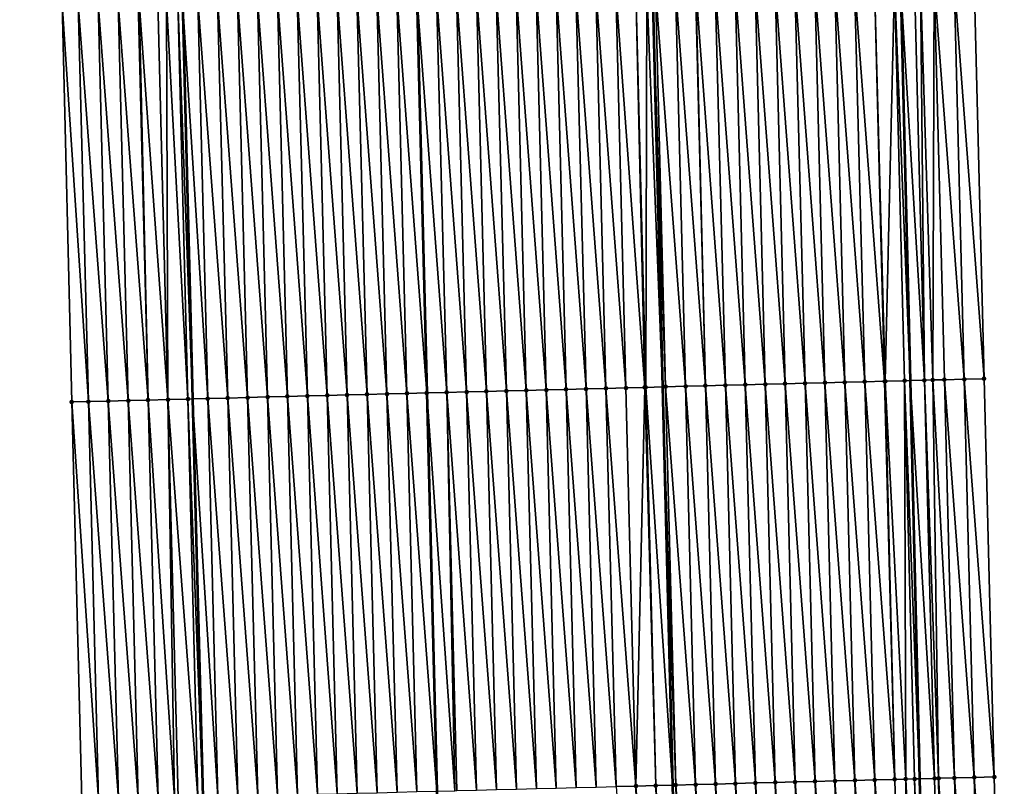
# Model space of a CAD drawing. Header units: feet. Extents: x 2010743 to 2022806, y 818705 to 837694.
# Tile 289 of 531: x 2011480 to 2011530, y 828134 to 828173. Entities that reach past the tile are written whole.
import ezdxf

# ---------------------------------------------------------------- set-up
doc = ezdxf.new("R2010")
doc.units = ezdxf.units.FT
doc.header["$MEASUREMENT"] = 0
for name, color, linetype, lineweight in [('EP_Travel Lane', 172, 'Continuous', 53), ('Road Shots', 141, 'Continuous', 100), ('STRIPING', 60, 'Continuous', 53)]:
    doc.layers.add(name, color=color, linetype=linetype, lineweight=lineweight)
doc.layers.add('I-77-MM17-21_NB-Surface-Border', color=7, linetype='Continuous')
doc.layers.add('I-77-MM17-21_NB-Surface-TIN', color=7, linetype='Continuous')

msp = doc.modelspace()

# ---------------------------------------------------------------- linework, layer by layer
at = {"layer": 'EP_Travel Lane'}
for points in [[(2011486.258, 828373.665, 312.894), (2011486.466, 828353.667, 312.74), (2011486.673, 828333.668, 312.577), (2011486.881, 828313.67, 312.427), (2011487.089, 828293.672, 312.254), (2011487.297, 828273.673, 312.113), (2011487.505, 828253.675, 311.976), (2011487.71, 828233.65, 311.845), (2011487.88, 828213.717, 311.699), (2011488.031, 828193.718, 311.549), (2011488.247, 828173.476, 311.418), (2011488.753, 828153.483, 311.251), (2011489.258, 828133.49, 311.109), (2011489.764, 828113.496, 310.961), (2011490.326, 828093.321, 310.815), (2011491.101, 828073.336, 310.672), (2011491.877, 828053.352, 310.552), (2011492.652, 828033.367, 310.412), (2011493.487, 828013.194, 310.299), (2011494.54, 827993.222, 310.143), (2011495.593, 827973.25, 310.003), (2011496.646, 827953.278, 309.945), (2011497.764, 827933.119, 309.843), (2011499.094, 827913.164, 309.702)], [(2011522.224, 828374.041, 312.657), (2011522.428, 828354.042, 312.464), (2011522.631, 828334.045, 312.254), (2011522.834, 828314.047, 312.042), (2011523.037, 828294.049, 311.822), (2011523.24, 828274.051, 311.612), (2011523.443, 828254.053, 311.376), (2011523.703, 828234.098, 311.165), (2011523.908, 828213.994, 310.956), (2011524.076, 828193.996, 310.732), (2011524.302, 828174.396, 310.5), (2011524.782, 828154.403, 310.262), (2011525.261, 828134.41, 310.042), (2011525.741, 828114.417, 309.816)]]:
    msp.add_polyline3d(points, dxfattribs=at)
at = {"layer": 'I-77-MM17-21_NB-Surface-Border', "color": 3, "linetype": 'Continuous', "lineweight": -3}
for points in [[(2011494.249, 827912.84, 309.86), (2011492.863, 827932.791, 310), (2011491.32, 827952.996, 310.145), (2011490.004, 827972.954, 310.249), (2011488.719, 827992.914, 310.367), (2011487.565, 828012.88, 310.586), (2011486.41, 828033.124, 310.638), (2011485.592, 828053.107, 310.744), (2011484.858, 828073.093, 310.846), (2011484.23, 828093.084, 310.954), (2011483.551, 828113.338, 311.091), (2011483.185, 828133.335, 311.239), (2011482.681, 828153.328, 311.397), (2011482.208, 828173.322, 311.55), (2011481.556, 828193.668, 311.693), (2011481.158, 828213.666, 311.836), (2011480.845, 828233.565, 311.969), (2011480.511, 828253.601, 312.102), (2011480.273, 828273.599, 312.238), (2011480.151, 828293.599, 312.367), (2011480.067, 828313.599, 312.493), (2011480.24, 828333.601, 312.654), (2011480.279, 828353.602, 312.776), (2011480.971, 828373.61, 312.926)], [(2011523.969, 828374.059, 312.605), (2011525.177, 828354.072, 312.383), (2011526.384, 828334.085, 312.14), (2011526.592, 828314.087, 311.926), (2011526.8, 828294.089, 311.699), (2011528.008, 828274.102, 311.45), (2011528.215, 828254.104, 311.223), (2011528.451, 828234.158, 311.012), (2011528.636, 828214.031, 310.803), (2011527.787, 828194.025, 310.613), (2011527.995, 828174.49, 310.388), (2011528.501, 828154.498, 310.155), (2011529.007, 828134.505, 309.925), (2011529.513, 828114.513, 309.694)]]:
    msp.add_polyline3d(points, dxfattribs=at)
at = {"layer": 'I-77-MM17-21_NB-Surface-TIN', "color": 128, "linetype": 'Continuous', "lineweight": -3}
for points in [[(2011522.503, 828154.344, 310.334), (2011521.997, 828174.337, 310.567), (2011520.998, 828174.311, 310.593)], [(2011523.503, 828154.37, 310.301), (2011522.997, 828174.362, 310.54), (2011521.997, 828174.337, 310.567)], [(2011522.503, 828154.344, 310.334), (2011523.503, 828154.37, 310.301), (2011521.997, 828174.337, 310.567)], [(2011523.534, 828154.371, 310.3), (2011523.997, 828174.388, 310.507), (2011522.997, 828174.362, 310.54)], [(2011523.503, 828154.37, 310.301), (2011523.534, 828154.371, 310.3), (2011522.997, 828174.362, 310.54)], [(2011523.534, 828154.371, 310.3), (2011524.502, 828154.396, 310.267), (2011523.997, 828174.388, 310.507)], [(2011523.997, 828174.388, 310.507), (2011524.782, 828154.403, 310.262), (2011524.302, 828174.396, 310.5)], [(2011524.502, 828154.396, 310.267), (2011524.782, 828154.403, 310.262), (2011523.997, 828174.388, 310.507)], [(2011525.502, 828154.421, 310.25), (2011524.996, 828174.413, 310.485), (2011524.302, 828174.396, 310.5)], [(2011525.502, 828154.421, 310.25), (2011524.302, 828174.396, 310.5), (2011524.782, 828154.403, 310.262)], [(2011525.502, 828154.421, 310.25), (2011525.301, 828174.421, 310.483), (2011524.996, 828174.413, 310.485)], [(2011525.923, 828154.432, 310.247), (2011525.996, 828174.439, 310.464), (2011525.301, 828174.421, 310.483)], [(2011525.502, 828154.421, 310.25), (2011525.923, 828154.432, 310.247), (2011525.301, 828174.421, 310.483)], [(2011525.923, 828154.432, 310.247), (2011526.502, 828154.447, 310.231), (2011525.996, 828174.439, 310.464)], [(2011527.501, 828154.472, 310.192), (2011526.996, 828174.465, 310.421), (2011525.996, 828174.439, 310.464)], [(2011526.502, 828154.447, 310.231), (2011527.501, 828154.472, 310.192), (2011525.996, 828174.439, 310.464)], [(2011528.501, 828154.498, 310.155), (2011527.995, 828174.49, 310.388), (2011526.996, 828174.465, 310.421)], [(2011527.501, 828154.472, 310.192), (2011528.501, 828154.498, 310.155), (2011526.996, 828174.465, 310.421)], [(2011503.509, 828153.859, 310.869), (2011503.003, 828173.852, 311.049), (2011502.004, 828173.827, 311.081)], [(2011504.509, 828153.885, 310.84), (2011504.003, 828173.878, 311.023), (2011503.003, 828173.852, 311.049)], [(2011503.509, 828153.859, 310.869), (2011504.509, 828153.885, 310.84), (2011503.003, 828173.852, 311.049)], [(2011505.509, 828153.91, 310.817), (2011505.003, 828173.903, 311), (2011504.003, 828173.878, 311.023)], [(2011504.509, 828153.885, 310.84), (2011505.509, 828153.91, 310.817), (2011504.003, 828173.878, 311.023)], [(2011506.508, 828153.936, 310.794), (2011506.002, 828173.929, 310.978), (2011505.003, 828173.903, 311)], [(2011505.509, 828153.91, 310.817), (2011506.508, 828153.936, 310.794), (2011505.003, 828173.903, 311)], [(2011507.508, 828153.961, 310.767), (2011507.002, 828173.954, 310.953), (2011506.002, 828173.929, 310.978)], [(2011506.508, 828153.936, 310.794), (2011507.508, 828153.961, 310.767), (2011506.002, 828173.929, 310.978)], [(2011508.508, 828153.987, 310.74), (2011508.002, 828173.98, 310.926), (2011507.002, 828173.954, 310.953)], [(2011507.508, 828153.961, 310.767), (2011508.508, 828153.987, 310.74), (2011507.002, 828173.954, 310.953)], [(2011509.507, 828154.012, 310.714), (2011509.002, 828174.005, 310.9), (2011508.002, 828173.98, 310.926)], [(2011508.508, 828153.987, 310.74), (2011509.507, 828154.012, 310.714), (2011508.002, 828173.98, 310.926)], [(2011510.507, 828154.038, 310.693), (2011510.001, 828174.031, 310.876), (2011509.002, 828174.005, 310.9)], [(2011509.507, 828154.012, 310.714), (2011510.507, 828154.038, 310.693), (2011509.002, 828174.005, 310.9)], [(2011511.458, 828154.062, 310.672), (2011511.001, 828174.056, 310.858), (2011510.001, 828174.031, 310.876)], [(2011510.507, 828154.038, 310.693), (2011511.458, 828154.062, 310.672), (2011510.001, 828174.031, 310.876)], [(2011511.507, 828154.063, 310.671), (2011511.561, 828174.07, 310.846), (2011511.001, 828174.056, 310.858)], [(2011511.458, 828154.062, 310.672), (2011511.507, 828154.063, 310.671), (2011511.001, 828174.056, 310.858)], [(2011511.507, 828154.063, 310.671), (2011512.348, 828154.085, 310.644), (2011511.561, 828174.07, 310.846)], [(2011511.561, 828174.07, 310.846), (2011512.348, 828154.085, 310.644), (2011511.843, 828174.078, 310.838)], [(2011512.506, 828154.089, 310.639), (2011512.001, 828174.082, 310.834), (2011511.843, 828174.078, 310.838)], [(2011512.506, 828154.089, 310.639), (2011511.843, 828174.078, 310.838), (2011512.348, 828154.085, 310.644)], [(2011513.506, 828154.114, 310.607), (2011513, 828174.107, 310.807), (2011512.001, 828174.082, 310.834)], [(2011512.506, 828154.089, 310.639), (2011513.506, 828154.114, 310.607), (2011512.001, 828174.082, 310.834)], [(2011514.506, 828154.14, 310.573), (2011514, 828174.133, 310.772), (2011513, 828174.107, 310.807)], [(2011513.506, 828154.114, 310.607), (2011514.506, 828154.14, 310.573), (2011513, 828174.107, 310.807)], [(2011514.506, 828154.14, 310.573), (2011514.018, 828174.133, 310.771), (2011514, 828174.133, 310.772)], [(2011515.505, 828154.166, 310.541), (2011515, 828174.158, 310.741), (2011514.018, 828174.133, 310.771)], [(2011514.506, 828154.14, 310.573), (2011515.505, 828154.166, 310.541), (2011514.018, 828174.133, 310.771)], [(2011516.505, 828154.191, 310.508), (2011515.999, 828174.184, 310.715), (2011515, 828174.158, 310.741)], [(2011515.505, 828154.166, 310.541), (2011516.505, 828154.191, 310.508), (2011515, 828174.158, 310.741)], [(2011517.505, 828154.217, 310.473), (2011516.999, 828174.209, 310.688), (2011515.999, 828174.184, 310.715)], [(2011516.505, 828154.191, 310.508), (2011517.505, 828154.217, 310.473), (2011515.999, 828174.184, 310.715)], [(2011518.504, 828154.242, 310.447), (2011517.999, 828174.235, 310.665), (2011516.999, 828174.209, 310.688)], [(2011517.505, 828154.217, 310.473), (2011518.504, 828154.242, 310.447), (2011516.999, 828174.209, 310.688)], [(2011519.504, 828154.268, 310.422), (2011518.998, 828174.26, 310.643), (2011517.999, 828174.235, 310.665)], [(2011518.504, 828154.242, 310.447), (2011519.504, 828154.268, 310.422), (2011517.999, 828174.235, 310.665)], [(2011520.504, 828154.293, 310.393), (2011519.998, 828174.286, 310.618), (2011518.998, 828174.26, 310.643)], [(2011519.504, 828154.268, 310.422), (2011520.504, 828154.293, 310.393), (2011518.998, 828174.26, 310.643)], [(2011521.503, 828154.319, 310.364), (2011520.998, 828174.311, 310.593), (2011519.998, 828174.286, 310.618)], [(2011520.504, 828154.293, 310.393), (2011521.503, 828154.319, 310.364), (2011519.998, 828174.286, 310.618)], [(2011521.503, 828154.319, 310.364), (2011522.503, 828154.344, 310.334), (2011520.998, 828174.311, 310.593)], [(2011483.516, 828153.349, 311.383), (2011483.01, 828173.342, 311.536), (2011482.208, 828173.322, 311.55)], [(2011484.515, 828153.374, 311.367), (2011484.01, 828173.367, 311.516), (2011483.01, 828173.342, 311.536)], [(2011483.516, 828153.349, 311.383), (2011484.515, 828153.374, 311.367), (2011483.01, 828173.342, 311.536)], [(2011485.515, 828153.4, 311.352), (2011485.009, 828173.393, 311.501), (2011484.01, 828173.367, 311.516)], [(2011484.515, 828153.374, 311.367), (2011485.515, 828153.4, 311.352), (2011484.01, 828173.367, 311.516)], [(2011486.515, 828153.425, 311.327), (2011486.009, 828173.418, 311.475), (2011485.009, 828173.393, 311.501)], [(2011485.515, 828153.4, 311.352), (2011486.515, 828153.425, 311.327), (2011485.009, 828173.393, 311.501)], [(2011486.515, 828153.425, 311.327), (2011486.066, 828173.42, 311.473), (2011486.009, 828173.418, 311.475)], [(2011487.514, 828153.451, 311.3), (2011487.009, 828173.444, 311.449), (2011486.066, 828173.42, 311.473)], [(2011486.515, 828153.425, 311.327), (2011487.514, 828153.451, 311.3), (2011486.066, 828173.42, 311.473)], [(2011487.514, 828153.451, 311.3), (2011487.436, 828173.455, 311.447), (2011487.009, 828173.444, 311.449)], [(2011488.514, 828153.477, 311.258), (2011488.008, 828173.469, 311.428), (2011487.436, 828173.455, 311.447)], [(2011487.514, 828153.451, 311.3), (2011488.514, 828153.477, 311.258), (2011487.436, 828173.455, 311.447)], [(2011488.008, 828173.469, 311.428), (2011488.753, 828153.483, 311.251), (2011488.247, 828173.476, 311.418)], [(2011488.514, 828153.477, 311.258), (2011488.753, 828153.483, 311.251), (2011488.008, 828173.469, 311.428)], [(2011489.514, 828153.502, 311.229), (2011489.008, 828173.495, 311.387), (2011488.247, 828173.476, 311.418)], [(2011489.514, 828153.502, 311.229), (2011488.247, 828173.476, 311.418), (2011488.753, 828153.483, 311.251)], [(2011490.514, 828153.528, 311.206), (2011490.008, 828173.521, 311.363), (2011489.008, 828173.495, 311.387)], [(2011489.514, 828153.502, 311.229), (2011490.514, 828153.528, 311.206), (2011489.008, 828173.495, 311.387)], [(2011491.513, 828153.553, 311.182), (2011491.007, 828173.546, 311.337), (2011490.008, 828173.521, 311.363)], [(2011490.514, 828153.528, 311.206), (2011491.513, 828153.553, 311.182), (2011490.008, 828173.521, 311.363)], [(2011492.513, 828153.579, 311.159), (2011492.007, 828173.572, 311.315), (2011491.007, 828173.546, 311.337)], [(2011491.513, 828153.553, 311.182), (2011492.513, 828153.579, 311.159), (2011491.007, 828173.546, 311.337)], [(2011493.513, 828153.604, 311.139), (2011493.007, 828173.597, 311.297), (2011492.007, 828173.572, 311.315)], [(2011492.513, 828153.579, 311.159), (2011493.513, 828153.604, 311.139), (2011492.007, 828173.572, 311.315)], [(2011494.512, 828153.63, 311.114), (2011494.006, 828173.622, 311.277), (2011493.007, 828173.597, 311.297)], [(2011493.513, 828153.604, 311.139), (2011494.512, 828153.63, 311.114), (2011493.007, 828173.597, 311.297)], [(2011495.512, 828153.655, 311.09), (2011495.006, 828173.648, 311.256), (2011494.006, 828173.622, 311.277)], [(2011494.512, 828153.63, 311.114), (2011495.512, 828153.655, 311.09), (2011494.006, 828173.622, 311.277)], [(2011496.512, 828153.681, 311.065), (2011496.006, 828173.673, 311.233), (2011495.006, 828173.648, 311.256)], [(2011495.512, 828153.655, 311.09), (2011496.512, 828153.681, 311.065), (2011495.006, 828173.648, 311.256)], [(2011497.511, 828153.706, 311.039), (2011497.005, 828173.699, 311.209), (2011496.006, 828173.673, 311.233)], [(2011496.512, 828153.681, 311.065), (2011497.511, 828153.706, 311.039), (2011496.006, 828173.673, 311.233)], [(2011498.511, 828153.732, 311.014), (2011498.005, 828173.724, 311.187), (2011497.005, 828173.699, 311.209)], [(2011497.511, 828153.706, 311.039), (2011498.511, 828153.732, 311.014), (2011497.005, 828173.699, 311.209)], [(2011499.511, 828153.757, 310.99), (2011499.005, 828173.75, 311.165), (2011498.005, 828173.724, 311.187)], [(2011498.511, 828153.732, 311.014), (2011499.511, 828153.757, 310.99), (2011498.005, 828173.724, 311.187)], [(2011499.005, 828173.75, 311.165), (2011500.51, 828153.783, 310.968), (2011500.005, 828173.775, 311.141)], [(2011499.511, 828153.757, 310.99), (2011500.51, 828153.783, 310.968), (2011499.005, 828173.75, 311.165)], [(2011501.51, 828153.808, 310.942), (2011501.004, 828173.801, 311.114), (2011500.005, 828173.775, 311.141)], [(2011501.51, 828153.808, 310.942), (2011500.005, 828173.775, 311.141), (2011500.51, 828153.783, 310.968)], [(2011502.51, 828153.834, 310.905), (2011502.004, 828173.827, 311.081), (2011501.004, 828173.801, 311.114)], [(2011501.51, 828153.808, 310.942), (2011502.51, 828153.834, 310.905), (2011501.004, 828173.801, 311.114)], [(2011502.51, 828153.834, 310.905), (2011503.509, 828153.859, 310.869), (2011502.004, 828173.827, 311.081)], [(2011482.681, 828153.328, 311.397), (2011483.516, 828153.349, 311.383), (2011482.208, 828173.322, 311.55)], [(2011511.013, 828134.045, 310.49), (2011511.458, 828154.062, 310.672), (2011510.507, 828154.038, 310.693)], [(2011511.013, 828134.045, 310.49), (2011512.012, 828134.071, 310.463), (2011511.458, 828154.062, 310.672)], [(2011512.012, 828134.071, 310.463), (2011511.507, 828154.063, 310.671), (2011511.458, 828154.062, 310.672)], [(2011511.507, 828154.063, 310.671), (2011512.854, 828134.092, 310.435), (2011512.348, 828154.085, 310.644)], [(2011512.012, 828134.071, 310.463), (2011512.854, 828134.092, 310.435), (2011511.507, 828154.063, 310.671)], [(2011513.012, 828134.096, 310.43), (2011512.506, 828154.089, 310.639), (2011512.348, 828154.085, 310.644)], [(2011513.012, 828134.096, 310.43), (2011512.348, 828154.085, 310.644), (2011512.854, 828134.092, 310.435)], [(2011514.012, 828134.122, 310.399), (2011513.506, 828154.114, 310.607), (2011512.506, 828154.089, 310.639)], [(2011513.012, 828134.096, 310.43), (2011514.012, 828134.122, 310.399), (2011512.506, 828154.089, 310.639)], [(2011515.012, 828134.148, 310.364), (2011514.506, 828154.14, 310.573), (2011513.506, 828154.114, 310.607)], [(2011514.012, 828134.122, 310.399), (2011515.012, 828134.148, 310.364), (2011513.506, 828154.114, 310.607)], [(2011516.011, 828134.173, 310.328), (2011515.505, 828154.166, 310.541), (2011514.506, 828154.14, 310.573)], [(2011515.012, 828134.148, 310.364), (2011516.011, 828134.173, 310.328), (2011514.506, 828154.14, 310.573)], [(2011517.011, 828134.199, 310.295), (2011516.505, 828154.191, 310.508), (2011515.505, 828154.166, 310.541)], [(2011516.011, 828134.173, 310.328), (2011517.011, 828134.199, 310.295), (2011515.505, 828154.166, 310.541)], [(2011518.011, 828134.224, 310.263), (2011517.505, 828154.217, 310.473), (2011516.505, 828154.191, 310.508)], [(2011517.011, 828134.199, 310.295), (2011518.011, 828134.224, 310.263), (2011516.505, 828154.191, 310.508)], [(2011519.01, 828134.25, 310.235), (2011518.504, 828154.242, 310.447), (2011517.505, 828154.217, 310.473)], [(2011518.011, 828134.224, 310.263), (2011519.01, 828134.25, 310.235), (2011517.505, 828154.217, 310.473)], [(2011520.01, 828134.275, 310.208), (2011519.504, 828154.268, 310.422), (2011518.504, 828154.242, 310.447)], [(2011519.01, 828134.25, 310.235), (2011520.01, 828134.275, 310.208), (2011518.504, 828154.242, 310.447)], [(2011521.01, 828134.301, 310.18), (2011520.504, 828154.293, 310.393), (2011519.504, 828154.268, 310.422)], [(2011520.01, 828134.275, 310.208), (2011521.01, 828134.301, 310.18), (2011519.504, 828154.268, 310.422)], [(2011522.009, 828134.326, 310.15), (2011521.503, 828154.319, 310.364), (2011520.504, 828154.293, 310.393)], [(2011521.01, 828134.301, 310.18), (2011522.009, 828134.326, 310.15), (2011520.504, 828154.293, 310.393)], [(2011523.009, 828134.352, 310.119), (2011522.503, 828154.344, 310.334), (2011521.503, 828154.319, 310.364)], [(2011522.009, 828134.326, 310.15), (2011523.009, 828134.352, 310.119), (2011521.503, 828154.319, 310.364)], [(2011524.009, 828134.378, 310.086), (2011523.503, 828154.37, 310.301), (2011522.503, 828154.344, 310.334)], [(2011523.009, 828134.352, 310.119), (2011524.009, 828134.378, 310.086), (2011522.503, 828154.344, 310.334)], [(2011524.009, 828134.378, 310.086), (2011523.534, 828154.371, 310.3), (2011523.503, 828154.37, 310.301)], [(2011524.563, 828134.392, 310.064), (2011524.502, 828154.396, 310.267), (2011523.534, 828154.371, 310.3)], [(2011524.009, 828134.378, 310.086), (2011524.563, 828134.392, 310.064), (2011523.534, 828154.371, 310.3)], [(2011524.502, 828154.396, 310.267), (2011525.261, 828134.41, 310.042), (2011524.782, 828154.403, 310.262)], [(2011525.008, 828134.403, 310.048), (2011525.261, 828134.41, 310.042), (2011524.502, 828154.396, 310.267)], [(2011524.563, 828134.392, 310.064), (2011525.008, 828134.403, 310.048), (2011524.502, 828154.396, 310.267)], [(2011526.008, 828134.429, 310.024), (2011525.502, 828154.421, 310.25), (2011524.782, 828154.403, 310.262)], [(2011526.008, 828134.429, 310.024), (2011524.782, 828154.403, 310.262), (2011525.261, 828134.41, 310.042)], [(2011526.215, 828134.434, 310.02), (2011525.923, 828154.432, 310.247), (2011525.502, 828154.421, 310.25)], [(2011526.008, 828134.429, 310.024), (2011526.215, 828134.434, 310.02), (2011525.502, 828154.421, 310.25)], [(2011527.008, 828134.454, 310), (2011526.502, 828154.447, 310.231), (2011525.923, 828154.432, 310.247)], [(2011526.215, 828134.434, 310.02), (2011527.008, 828134.454, 310), (2011525.923, 828154.432, 310.247)], [(2011528.007, 828134.48, 309.964), (2011527.501, 828154.472, 310.192), (2011526.502, 828154.447, 310.231)], [(2011527.008, 828134.454, 310), (2011528.007, 828134.48, 309.964), (2011526.502, 828154.447, 310.231)], [(2011529.007, 828134.505, 309.925), (2011528.501, 828154.498, 310.155), (2011527.501, 828154.472, 310.192)], [(2011528.007, 828134.48, 309.964), (2011529.007, 828134.505, 309.925), (2011527.501, 828154.472, 310.192)], [(2011493.019, 828133.586, 311.007), (2011492.513, 828153.579, 311.159), (2011491.513, 828153.553, 311.182)], [(2011494.018, 828133.611, 310.983), (2011493.513, 828153.604, 311.139), (2011492.513, 828153.579, 311.159)], [(2011493.019, 828133.586, 311.007), (2011494.018, 828133.611, 310.983), (2011492.513, 828153.579, 311.159)], [(2011495.018, 828133.637, 310.959), (2011494.512, 828153.63, 311.114), (2011493.513, 828153.604, 311.139)], [(2011494.018, 828133.611, 310.983), (2011495.018, 828133.637, 310.959), (2011493.513, 828153.604, 311.139)], [(2011496.018, 828133.662, 310.933), (2011495.512, 828153.655, 311.09), (2011494.512, 828153.63, 311.114)], [(2011495.018, 828133.637, 310.959), (2011496.018, 828133.662, 310.933), (2011494.512, 828153.63, 311.114)], [(2011497.017, 828133.688, 310.905), (2011496.512, 828153.681, 311.065), (2011495.512, 828153.655, 311.09)], [(2011496.018, 828133.662, 310.933), (2011497.017, 828133.688, 310.905), (2011495.512, 828153.655, 311.09)], [(2011498.017, 828133.713, 310.876), (2011497.511, 828153.706, 311.039), (2011496.512, 828153.681, 311.065)], [(2011497.017, 828133.688, 310.905), (2011498.017, 828133.713, 310.876), (2011496.512, 828153.681, 311.065)], [(2011499.017, 828133.739, 310.847), (2011498.511, 828153.732, 311.014), (2011497.511, 828153.706, 311.039)], [(2011498.017, 828133.713, 310.876), (2011499.017, 828133.739, 310.847), (2011497.511, 828153.706, 311.039)], [(2011500.016, 828133.764, 310.816), (2011499.511, 828153.757, 310.99), (2011498.511, 828153.732, 311.014)], [(2011499.017, 828133.739, 310.847), (2011500.016, 828133.764, 310.816), (2011498.511, 828153.732, 311.014)], [(2011499.511, 828153.757, 310.99), (2011501.016, 828133.79, 310.788), (2011500.51, 828153.783, 310.968)], [(2011500.016, 828133.764, 310.816), (2011501.016, 828133.79, 310.788), (2011499.511, 828153.757, 310.99)], [(2011501.913, 828133.813, 310.765), (2011501.51, 828153.808, 310.942), (2011500.51, 828153.783, 310.968)], [(2011501.913, 828133.813, 310.765), (2011500.51, 828153.783, 310.968), (2011501.016, 828133.79, 310.788)], [(2011503.015, 828133.841, 310.728), (2011502.51, 828153.834, 310.905), (2011501.51, 828153.808, 310.942)], [(2011501.913, 828133.813, 310.765), (2011502.016, 828133.815, 310.762), (2011501.51, 828153.808, 310.942)], [(2011502.016, 828133.815, 310.762), (2011503.015, 828133.841, 310.728), (2011501.51, 828153.808, 310.942)], [(2011504.015, 828133.866, 310.693), (2011503.509, 828153.859, 310.869), (2011502.51, 828153.834, 310.905)], [(2011503.015, 828133.841, 310.728), (2011504.015, 828133.866, 310.693), (2011502.51, 828153.834, 310.905)], [(2011505.015, 828133.892, 310.661), (2011504.509, 828153.885, 310.84), (2011503.509, 828153.859, 310.869)], [(2011504.015, 828133.866, 310.693), (2011505.015, 828133.892, 310.661), (2011503.509, 828153.859, 310.869)], [(2011506.014, 828133.918, 310.636), (2011505.509, 828153.91, 310.817), (2011504.509, 828153.885, 310.84)], [(2011505.015, 828133.892, 310.661), (2011506.014, 828133.918, 310.636), (2011504.509, 828153.885, 310.84)], [(2011507.014, 828133.943, 310.61), (2011506.508, 828153.936, 310.794), (2011505.509, 828153.91, 310.817)], [(2011506.014, 828133.918, 310.636), (2011507.014, 828133.943, 310.61), (2011505.509, 828153.91, 310.817)], [(2011508.014, 828133.969, 310.577), (2011507.508, 828153.961, 310.767), (2011506.508, 828153.936, 310.794)], [(2011507.014, 828133.943, 310.61), (2011508.014, 828133.969, 310.577), (2011506.508, 828153.936, 310.794)], [(2011509.013, 828133.994, 310.546), (2011508.508, 828153.987, 310.74), (2011507.508, 828153.961, 310.767)], [(2011508.014, 828133.969, 310.577), (2011509.013, 828133.994, 310.546), (2011507.508, 828153.961, 310.767)], [(2011510.013, 828134.02, 310.517), (2011509.507, 828154.012, 310.714), (2011508.508, 828153.987, 310.74)], [(2011509.013, 828133.994, 310.546), (2011510.013, 828134.02, 310.517), (2011508.508, 828153.987, 310.74)], [(2011511.013, 828134.045, 310.49), (2011510.507, 828154.038, 310.693), (2011509.507, 828154.012, 310.714)], [(2011510.013, 828134.02, 310.517), (2011511.013, 828134.045, 310.49), (2011509.507, 828154.012, 310.714)], [(2011484.022, 828133.356, 311.225), (2011483.516, 828153.349, 311.383), (2011482.681, 828153.328, 311.397)], [(2011483.185, 828133.335, 311.239), (2011484.022, 828133.356, 311.225), (2011482.681, 828153.328, 311.397)], [(2011485.021, 828133.381, 311.207), (2011484.515, 828153.374, 311.367), (2011483.516, 828153.349, 311.383)], [(2011484.022, 828133.356, 311.225), (2011485.021, 828133.381, 311.207), (2011483.516, 828153.349, 311.383)], [(2011486.021, 828133.407, 311.193), (2011485.515, 828153.4, 311.352), (2011484.515, 828153.374, 311.367)], [(2011485.021, 828133.381, 311.207), (2011486.021, 828133.407, 311.193), (2011484.515, 828153.374, 311.367)], [(2011487.021, 828133.432, 311.17), (2011486.515, 828153.425, 311.327), (2011485.515, 828153.4, 311.352)], [(2011486.021, 828133.407, 311.193), (2011487.021, 828133.432, 311.17), (2011485.515, 828153.4, 311.352)], [(2011487.848, 828133.453, 311.154), (2011487.514, 828153.451, 311.3), (2011486.515, 828153.425, 311.327)], [(2011487.021, 828133.432, 311.17), (2011487.848, 828133.453, 311.154), (2011486.515, 828153.425, 311.327)], [(2011489.02, 828133.483, 311.118), (2011488.514, 828153.477, 311.258), (2011487.514, 828153.451, 311.3)], [(2011487.848, 828133.453, 311.154), (2011488.02, 828133.458, 311.151), (2011487.514, 828153.451, 311.3)], [(2011488.02, 828133.458, 311.151), (2011489.02, 828133.483, 311.118), (2011487.514, 828153.451, 311.3)], [(2011488.514, 828153.477, 311.258), (2011489.258, 828133.49, 311.109), (2011488.753, 828153.483, 311.251)], [(2011489.02, 828133.483, 311.118), (2011489.258, 828133.49, 311.109), (2011488.514, 828153.477, 311.258)], [(2011490.02, 828133.509, 311.08), (2011489.514, 828153.502, 311.229), (2011488.753, 828153.483, 311.251)], [(2011490.02, 828133.509, 311.08), (2011488.753, 828153.483, 311.251), (2011489.258, 828133.49, 311.109)], [(2011491.019, 828133.534, 311.061), (2011490.514, 828153.528, 311.206), (2011489.514, 828153.502, 311.229)], [(2011490.02, 828133.509, 311.08), (2011491.019, 828133.534, 311.061), (2011489.514, 828153.502, 311.229)], [(2011492.019, 828133.56, 311.035), (2011491.513, 828153.553, 311.182), (2011490.514, 828153.528, 311.206)], [(2011491.019, 828133.534, 311.061), (2011492.019, 828133.56, 311.035), (2011490.514, 828153.528, 311.206)], [(2011492.019, 828133.56, 311.035), (2011493.019, 828133.586, 311.007), (2011491.513, 828153.553, 311.182)], [(2011521.515, 828114.308, 309.962), (2011521.01, 828134.301, 310.18), (2011520.01, 828134.275, 310.208)], [(2011522.515, 828114.334, 309.928), (2011522.009, 828134.326, 310.15), (2011521.01, 828134.301, 310.18)], [(2011521.515, 828114.308, 309.962), (2011522.515, 828114.334, 309.928), (2011521.01, 828134.301, 310.18)], [(2011523.515, 828114.36, 309.895), (2011523.009, 828134.352, 310.119), (2011522.009, 828134.326, 310.15)], [(2011522.515, 828114.334, 309.928), (2011523.515, 828114.36, 309.895), (2011522.009, 828134.326, 310.15)], [(2011524.514, 828114.385, 309.859), (2011524.009, 828134.378, 310.086), (2011523.009, 828134.352, 310.119)], [(2011523.515, 828114.36, 309.895), (2011524.514, 828114.385, 309.859), (2011523.009, 828134.352, 310.119)], [(2011524.514, 828114.385, 309.859), (2011524.563, 828134.392, 310.064), (2011524.009, 828134.378, 310.086)], [(2011524.514, 828114.385, 309.859), (2011525.514, 828114.411, 309.822), (2011524.563, 828134.392, 310.064)], [(2011525.514, 828114.411, 309.822), (2011525.008, 828134.403, 310.048), (2011524.563, 828134.392, 310.064)], [(2011525.008, 828134.403, 310.048), (2011525.741, 828114.417, 309.816), (2011525.261, 828134.41, 310.042)], [(2011525.514, 828114.411, 309.822), (2011525.741, 828114.417, 309.816), (2011525.008, 828134.403, 310.048)], [(2011526.514, 828114.436, 309.796), (2011526.008, 828134.429, 310.024), (2011525.261, 828134.41, 310.042)], [(2011526.514, 828114.436, 309.796), (2011525.261, 828134.41, 310.042), (2011525.741, 828114.417, 309.816)], [(2011526.514, 828114.436, 309.796), (2011526.215, 828134.434, 310.02), (2011526.008, 828134.429, 310.024)], [(2011527.513, 828114.462, 309.764), (2011527.008, 828134.454, 310), (2011526.215, 828134.434, 310.02)], [(2011526.514, 828114.436, 309.796), (2011527.513, 828114.462, 309.764), (2011526.215, 828134.434, 310.02)], [(2011528.513, 828114.487, 309.728), (2011528.007, 828134.48, 309.964), (2011527.008, 828134.454, 310)], [(2011527.513, 828114.462, 309.764), (2011528.513, 828114.487, 309.728), (2011527.008, 828134.454, 310)], [(2011529.513, 828114.513, 309.694), (2011529.007, 828134.505, 309.925), (2011528.007, 828134.48, 309.964)], [(2011528.513, 828114.487, 309.728), (2011529.513, 828114.513, 309.694), (2011528.007, 828134.48, 309.964)], [(2011511.519, 828114.053, 310.296), (2011511.013, 828134.045, 310.49), (2011510.013, 828134.02, 310.517)], [(2011512.518, 828114.078, 310.268), (2011512.012, 828134.071, 310.463), (2011511.013, 828134.045, 310.49)], [(2011511.519, 828114.053, 310.296), (2011512.518, 828114.078, 310.268), (2011511.013, 828134.045, 310.49)], [(2011512.012, 828134.071, 310.463), (2011513.36, 828114.1, 310.239), (2011512.854, 828134.092, 310.435)], [(2011512.518, 828114.078, 310.268), (2011513.36, 828114.1, 310.239), (2011512.012, 828134.071, 310.463)], [(2011513.518, 828114.104, 310.234), (2011513.012, 828134.096, 310.43), (2011512.854, 828134.092, 310.435)], [(2011513.518, 828114.104, 310.234), (2011512.854, 828134.092, 310.435), (2011513.36, 828114.1, 310.239)], [(2011514.518, 828114.129, 310.201), (2011514.012, 828134.122, 310.399), (2011513.012, 828134.096, 310.43)], [(2011513.518, 828114.104, 310.234), (2011514.518, 828114.129, 310.201), (2011513.012, 828134.096, 310.43)], [(2011515.517, 828114.155, 310.157), (2011515.012, 828134.148, 310.364), (2011514.012, 828134.122, 310.399)], [(2011514.518, 828114.129, 310.201), (2011515.517, 828114.155, 310.157), (2011514.012, 828134.122, 310.399)], [(2011516.517, 828114.181, 310.116), (2011516.011, 828134.173, 310.328), (2011515.012, 828134.148, 310.364)], [(2011515.517, 828114.155, 310.157), (2011516.517, 828114.181, 310.116), (2011515.012, 828134.148, 310.364)], [(2011517.517, 828114.206, 310.082), (2011517.011, 828134.199, 310.295), (2011516.011, 828134.173, 310.328)], [(2011516.517, 828114.181, 310.116), (2011517.517, 828114.206, 310.082), (2011516.011, 828134.173, 310.328)], [(2011518.516, 828114.232, 310.049), (2011518.011, 828134.224, 310.263), (2011517.011, 828134.199, 310.295)], [(2011517.517, 828114.206, 310.082), (2011518.516, 828114.232, 310.049), (2011517.011, 828134.199, 310.295)], [(2011519.516, 828114.257, 310.022), (2011519.01, 828134.25, 310.235), (2011518.011, 828134.224, 310.263)], [(2011518.516, 828114.232, 310.049), (2011519.516, 828114.257, 310.022), (2011518.011, 828134.224, 310.263)], [(2011520.516, 828114.283, 309.994), (2011520.01, 828134.275, 310.208), (2011519.01, 828134.25, 310.235)], [(2011519.516, 828114.257, 310.022), (2011520.516, 828114.283, 309.994), (2011519.01, 828134.25, 310.235)], [(2011520.516, 828114.283, 309.994), (2011521.515, 828114.308, 309.962), (2011520.01, 828134.275, 310.208)]]:
    msp.add_3dface(points, dxfattribs=at)
at = {"layer": 'Road Shots', "lineweight": 100}
for p in [(2011511.458, 828154.062, 310.672), (2011511.507, 828154.063, 310.671), (2011512.506, 828154.089, 310.639), (2011513.506, 828154.114, 310.607), (2011514.506, 828154.14, 310.573), (2011515.505, 828154.166, 310.541), (2011516.505, 828154.191, 310.508), (2011517.505, 828154.217, 310.473), (2011518.504, 828154.242, 310.447), (2011519.504, 828154.268, 310.422), (2011520.504, 828154.293, 310.393), (2011521.503, 828154.319, 310.364), (2011522.503, 828154.344, 310.334), (2011523.503, 828154.37, 310.301), (2011523.534, 828154.371, 310.3), (2011524.502, 828154.396, 310.267), (2011525.502, 828154.421, 310.25), (2011525.923, 828154.432, 310.247), (2011526.502, 828154.447, 310.231), (2011527.501, 828154.472, 310.192), (2011528.501, 828154.498, 310.155), (2011492.513, 828153.579, 311.159), (2011493.513, 828153.604, 311.139), (2011494.512, 828153.63, 311.114), (2011495.512, 828153.655, 311.09), (2011496.512, 828153.681, 311.065), (2011497.511, 828153.706, 311.039), (2011498.511, 828153.732, 311.014), (2011499.511, 828153.757, 310.99), (2011500.51, 828153.783, 310.968), (2011501.51, 828153.808, 310.942), (2011502.51, 828153.834, 310.905), (2011503.509, 828153.859, 310.869), (2011504.509, 828153.885, 310.84), (2011505.509, 828153.91, 310.817), (2011506.508, 828153.936, 310.794), (2011507.508, 828153.961, 310.767), (2011508.508, 828153.987, 310.74), (2011509.507, 828154.012, 310.714), (2011510.507, 828154.038, 310.693), (2011482.681, 828153.328, 311.397), (2011483.516, 828153.349, 311.383), (2011484.515, 828153.374, 311.367), (2011485.515, 828153.4, 311.352), (2011486.515, 828153.425, 311.327), (2011487.514, 828153.451, 311.3), (2011488.514, 828153.477, 311.258), (2011489.514, 828153.502, 311.229), (2011490.514, 828153.528, 311.206), (2011491.513, 828153.553, 311.182), (2011521.01, 828134.301, 310.18), (2011522.009, 828134.326, 310.15), (2011523.009, 828134.352, 310.119), (2011524.009, 828134.378, 310.086), (2011524.563, 828134.392, 310.064), (2011525.008, 828134.403, 310.048), (2011526.008, 828134.429, 310.024), (2011526.215, 828134.434, 310.02), (2011527.008, 828134.454, 310), (2011528.007, 828134.48, 309.964), (2011529.007, 828134.505, 309.925), (2011511.013, 828134.045, 310.49), (2011512.012, 828134.071, 310.463), (2011513.012, 828134.096, 310.43), (2011514.012, 828134.122, 310.399), (2011515.012, 828134.148, 310.364), (2011516.011, 828134.173, 310.328), (2011517.011, 828134.199, 310.295), (2011518.011, 828134.224, 310.263), (2011519.01, 828134.25, 310.235), (2011520.01, 828134.275, 310.208)]:
    msp.add_point(p, dxfattribs=at)
at = {"layer": 'STRIPING'}
for points in [[(2011497.97, 828373.787, 312.848), (2011498.178, 828353.789, 312.679), (2011498.386, 828333.791, 312.495), (2011498.594, 828313.793, 312.31), (2011498.801, 828293.795, 312.121), (2011499.009, 828273.796, 311.945), (2011499.217, 828253.798, 311.78), (2011499.453, 828233.796, 311.64), (2011499.637, 828213.807, 311.46), (2011499.788, 828193.809, 311.298), (2011500.005, 828173.775, 311.141), (2011500.51, 828153.783, 310.968), (2011501.016, 828133.79, 310.788), (2011501.522, 828113.797, 310.625), (2011502.079, 828093.779, 310.448), (2011502.853, 828073.794, 310.294), (2011503.627, 828053.81, 310.141), (2011504.401, 828033.826, 309.98), (2011505.231, 828013.816, 309.851), (2011506.284, 827993.844, 309.721), (2011507.337, 827973.872, 309.575), (2011508.39, 827953.9, 309.484), (2011509.5, 827933.903, 309.392), (2011510.83, 827913.948, 309.258)], [(2011509.892, 828373.911, 312.783), (2011510.1, 828353.913, 312.601), (2011510.308, 828333.915, 312.389), (2011510.516, 828313.918, 312.179), (2011510.723, 828293.92, 311.983), (2011510.931, 828273.922, 311.782), (2011511.139, 828253.924, 311.581), (2011511.318, 828233.944, 311.402), (2011511.475, 828213.899, 311.204), (2011511.625, 828193.9, 311.03), (2011511.843, 828174.078, 310.838), (2011512.348, 828154.085, 310.644), (2011512.854, 828134.092, 310.435), (2011513.36, 828114.1, 310.239), (2011513.912, 828094.24, 310.043), (2011514.685, 828074.256, 309.851), (2011515.457, 828054.272, 309.669), (2011516.23, 828034.287, 309.505), (2011517.056, 828014.442, 309.369), (2011518.109, 827994.47, 309.258), (2011519.162, 827974.498, 309.121), (2011520.214, 827954.526, 309.008), (2011521.316, 827934.694, 308.911), (2011522.646, 827914.738, 308.789)]]:
    msp.add_polyline3d(points, dxfattribs=at)

doc.saveas('drawing.dxf')
